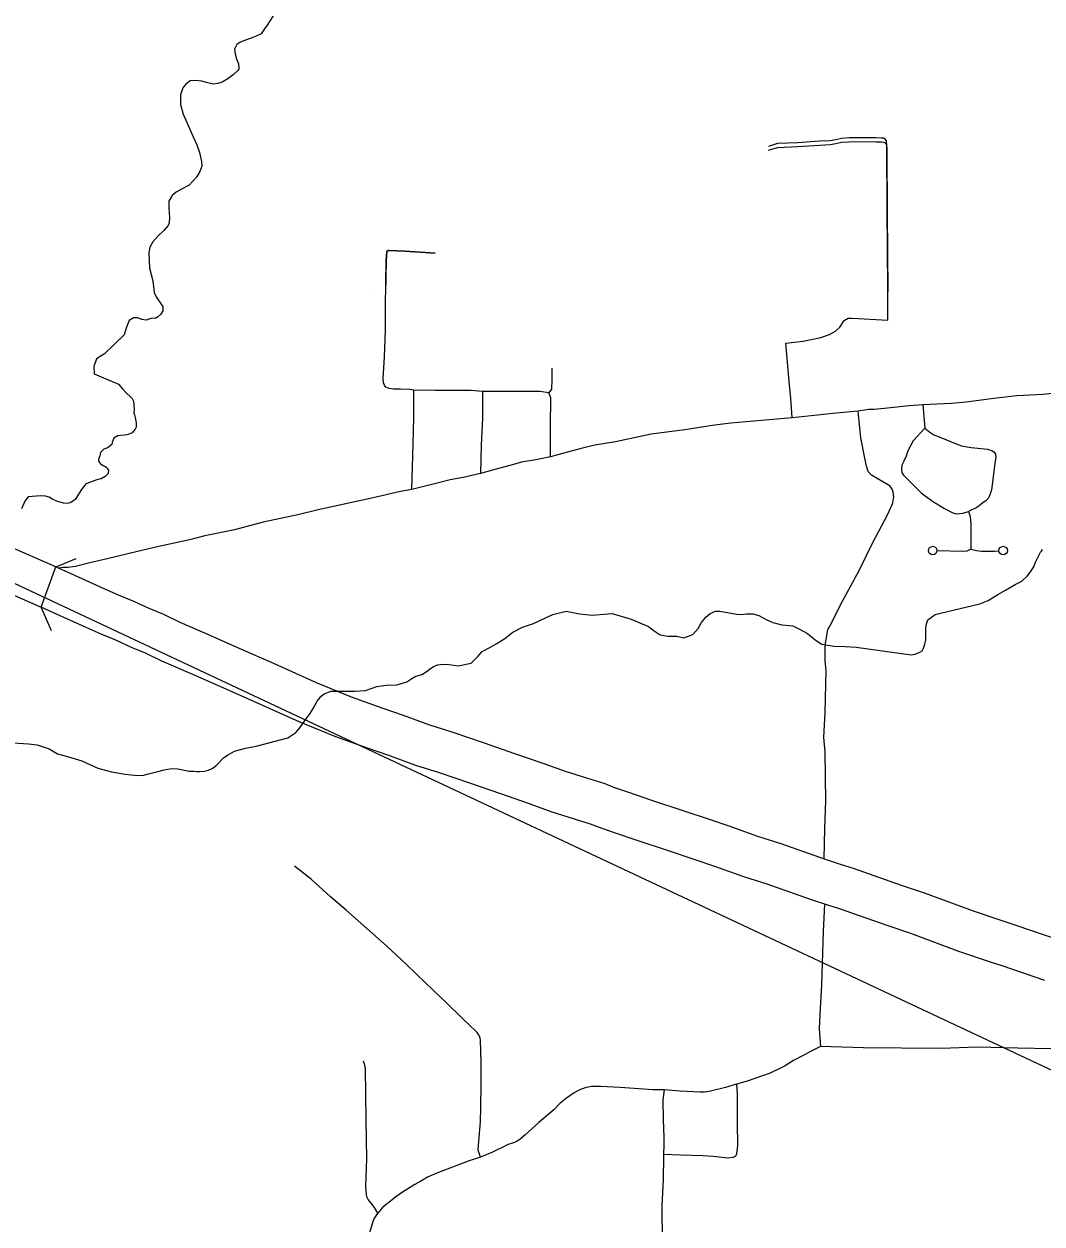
# Model space of a CAD drawing. Extents: x 61396 to 64680, y 55472 to 57605.
# Drawn here: x 63042.5 to 63227.8, y 55877.6 to 56096.1 of the extents above; entities that cross this region are included whole.
import ezdxf

# ---------------------------------------------------------------- set-up
doc = ezdxf.new("R2010")
doc.units = 0
for name, color, linetype in [('15', 7, 'Continuous'), ('31', 7, 'Continuous'), ('32', 7, 'Continuous'), ('33', 7, 'Continuous'), ('34', 7, 'Continuous'), ('35', 7, 'Continuous'), ('37', 7, 'Continuous'), ('45', 7, 'Continuous'), ('Default', 7, 'Continuous')]:
    doc.layers.add(name, color=color, linetype=linetype)

msp = doc.modelspace()

# ---------------------------------------------------------------- linework, layer by layer
at = {"layer": '15'}
for points in [[(63033.34, 56003.93), (63034.65, 56003.33), (63037.29, 56002.05), (63039.17, 56001.28), (63048.31, 55997.25)], [(63030.62, 55996.58), (63031.32, 55996.26), (63034.11, 55994.92), (63036.11, 55994.09), (63040.21, 55992.28), (63045.59, 55989.9)], [(63228.36, 55921.97), (63220.57, 55924.66), (63218.46, 55925.33), (63212.68, 55927.26), (63203.92, 55930.5), (63199.61, 55931.97), (63190.94, 55935), (63188.84, 55935.68), (63185.83, 55936.68), (63177.78, 55939.49), (63173.55, 55940.86), (63168.24, 55942.73), (63164.69, 55943.94), (63159.99, 55945.53), (63154.1, 55947.47), (63150, 55948.85), (63147.08, 55949.87), (63145.64, 55950.45), (63142.73, 55951.32), (63138.48, 55952.68), (63134.34, 55954.18), (63129.27, 55955.92), (63123.67, 55957.86), (63118.14, 55959.78), (63113.82, 55961.12), (63108.91, 55962.9), (63105.02, 55964.26), (63099.25, 55966.31), (63092.57, 55969.07), (63084.32, 55972.77), (63079.26, 55974.97), (63073.19, 55977.7), (63067.58, 55980.08), (63064.62, 55981.53), (63062.04, 55982.61), (63059.18, 55983.93), (63056.54, 55984.99), (63053.81, 55986.24), (63047.85, 55988.92), (63045.59, 55989.9), (63048.3, 55997.24)], [(63048.3, 55997.24), (63051.01, 55996.07), (63057.03, 55993.35), (63059.62, 55992.17), (63062.27, 55991.1), (63065.19, 55989.76), (63067.85, 55988.64), (63070.82, 55987.19), (63076.32, 55984.86), (63082.42, 55982.12), (63087.48, 55979.91), (63095.66, 55976.24), (63102.05, 55973.6), (63107.62, 55971.62), (63111.53, 55970.25), (63116.31, 55968.52), (63120.58, 55967.2), (63126.23, 55965.24), (63131.81, 55963.3), (63136.93, 55961.55), (63141, 55960.08), (63145.05, 55958.78), (63148.22, 55957.83), (63149.82, 55957.19), (63152.53, 55956.23), (63156.57, 55954.88), (63162.46, 55952.94), (63167.2, 55951.33), (63170.8, 55950.11), (63176.05, 55948.26), (63180.27, 55946.89), (63188.35, 55944.07), (63191.27, 55943.1), (63193.42, 55942.41), (63202.17, 55939.35), (63206.53, 55937.86), (63215.27, 55934.63), (63220.89, 55932.76), (63223.04, 55932.07), (63230.91, 55929.35)]]:
    msp.add_lwpolyline(points, dxfattribs=at)
at = {"layer": '31'}
for points in [[(63188.22, 55935.87), (63188.01, 55930.87), (63187.82, 55925.09), (63187.66, 55921.19), (63187.4, 55915.76), (63187.28, 55913.2), (63187.37, 55911.54), (63187.47, 55909.98)], [(63187.47, 55909.98), (63185.68, 55909.05), (63184.56, 55908.44), (63182.61, 55907.42), (63180.92, 55906.4), (63178.33, 55905.12), (63174.14, 55903.65), (63172.21, 55903.08)], [(63229.42, 55909.55), (63223.43, 55909.68), (63216.03, 55909.86), (63209.53, 55909.56), (63202.26, 55909.62), (63195.34, 55909.74), (63187.47, 55909.98)], [(63159.01, 55902.05), (63156.96, 55902.09), (63151, 55902.52), (63147.44, 55902.69), (63145.79, 55902.65), (63145.23, 55902.58), (63144.8, 55902.46), (63144.34, 55902.31), (63143.78, 55902.11), (63143.22, 55901.84), (63142.63, 55901.49), (63141.24, 55900.52), (63140.12, 55899.61), (63138.99, 55898.47), (63136.22, 55896.09), (63133.7, 55893.9), (63132.75, 55893.03), (63132.15, 55892.66), (63131.8, 55892.5), (63130.62, 55892.1), (63127.67, 55890.64), (63125.59, 55889.8)], [(63172.21, 55903.08), (63170.18, 55902.47), (63167.21, 55901.77), (63166.38, 55901.64), (63165.61, 55901.64), (63161.97, 55901.83), (63159.01, 55902.05)], [(63125.59, 55889.8), (63123.34, 55889.1), (63117.94, 55887.02), (63115.94, 55886.15), (63114.74, 55885.44), (63113.61, 55884.83), (63111.38, 55883.41), (63110.19, 55882.6), (63109.19, 55881.82), (63107.83, 55880.69), (63106.87, 55879.63)], [(63106.87, 55879.63), (63106.63, 55879.34), (63106.18, 55878.56), (63105.89, 55877.69), (63105.4, 55876.01), (63104.98, 55874.2), (63104.28, 55872.11)]]:
    msp.add_lwpolyline(points, dxfattribs=at)
at = {"layer": '32'}
for points in [[(63117.34, 56054.36), (63111.82, 56054.71), (63108.93, 56054.84), (63108.71, 56054.85), (63108.58, 56054.78), (63108.51, 56054.68), (63108.41, 56052.99), (63108.31, 56047.09)], [(63105.97, 56047.13), (63105.97, 56047.12)], [(63125.59, 55889.8), (63125.18, 55891.06), (63125.28, 55892.7), (63125.62, 55896.27), (63125.65, 55898.94), (63125.72, 55902.97), (63125.74, 55907), (63125.62, 55911.16), (63125.47, 55911.72), (63125.25, 55912.16), (63124.96, 55912.48), (63124.55, 55912.94), (63123.76, 55913.67), (63122.12, 55915.21), (63119.44, 55917.83), (63115.65, 55921.47), (63112.1, 55924.85), (63108.55, 55928.24), (63104.89, 55931.42), (63101.12, 55934.75), (63098.28, 55937.21), (63094.76, 55940.39), (63091.73, 55942.79)], [(63106.87, 55879.63), (63106.3, 55880.67), (63105.66, 55881.42), (63105.12, 55882.11), (63104.92, 55882.57), (63104.83, 55883.08), (63104.72, 55884.41), (63104.89, 55889.52), (63104.8, 55896.67), (63104.66, 55905.86), (63104.51, 55906.53), (63104.26, 55907.27)], [(63159.01, 55902.05), (63158.81, 55900.19), (63158.85, 55896.6), (63158.95, 55893.52), (63158.95, 55892.05), (63158.91, 55890.3)], [(63172.21, 55903.08), (63172.3, 55901.31), (63172.3, 55898.93), (63172.33, 55896.01), (63172.37, 55891.93), (63172.2, 55890.44), (63172.1, 55890.08), (63171.95, 55889.95), (63171.56, 55889.76), (63170.64, 55889.62), (63167.95, 55889.93), (63166.06, 55890.03), (63162.02, 55890.2), (63158.91, 55890.3)], [(63158.91, 55890.3), (63158.9, 55890.03), (63158.85, 55885.71), (63158.62, 55881.02), (63158.62, 55878.44), (63158.85, 55871.68), (63158.75, 55870.38), (63158.83, 55869.42), (63159.38, 55868.38), (63160.5, 55867.05), (63161.33, 55865.76), (63162.16, 55864.84), (63163.04, 55864.14), (63164.08, 55863.35), (63165.28, 55863.05), (63167.16, 55862.72), (63171.99, 55861.97)]]:
    msp.add_lwpolyline(points, dxfattribs=at)
at = {"layer": '33'}
msp.add_line((63206.15, 56026.73), (63206.48, 56022.51), dxfattribs=at)
for points in [[(63253.96, 56030.9), (63251.39, 56030.68), (63248.78, 56030.49), (63241.52, 56029.89), (63238.87, 56029.65), (63231.81, 56029.05), (63228.04, 56028.61), (63223.23, 56028.37), (63219.05, 56027.93), (63214.04, 56027.24), (63211.27, 56027), (63206.15, 56026.73)], [(63206.15, 56026.73), (63203.55, 56026.58), (63200.32, 56026.2), (63199.09, 56026.1), (63197.25, 56025.93), (63196.23, 56025.9), (63194.34, 56025.61)], [(63182.36, 56024.41), (63171.17, 56023.44), (63167.75, 56023.01), (63162.8, 56022.23), (63156.65, 56021.4), (63150.18, 56020.03), (63146.38, 56019.43), (63143.95, 56018.79), (63140.55, 56017.92), (63138.36, 56017.3)], [(63194.34, 56025.61), (63189.74, 56025.17), (63186.98, 56024.9), (63182.36, 56024.41)], [(63188.18, 55944.13), (63188.27, 55949.63), (63188.45, 55954.67), (63188.41, 55959.01), (63188.36, 55963.59), (63188.13, 55966.2), (63188.36, 55970.73), (63188.5, 55978.41), (63188.36, 55980.15), (63188.36, 55982.44), (63188.41, 55983.4), (63188.64, 55984.73), (63188.86, 55985.87), (63189.32, 55986.69), (63191.52, 55991.04), (63194.54, 55996.58), (63197.06, 56001.79), (63199.66, 56006.64), (63200.31, 56008.06), (63200.67, 56008.93), (63200.85, 56010.03), (63200.72, 56010.9), (63200.53, 56011.4), (63200.17, 56011.95), (63199.57, 56012.34), (63198.84, 56012.77), (63197.79, 56013.37), (63196.78, 56013.96), (63196.19, 56014.6), (63195.87, 56015.61), (63195.55, 56017.03), (63194.86, 56020.78), (63194.34, 56025.61)], [(63206.48, 56022.51), (63204.35, 56020.18), (63203.41, 56018.4), (63203.12, 56017.43), (63202.64, 56016.52), (63202.35, 56015.9), (63202.26, 56015.36), (63202.24, 56014.92), (63202.31, 56014.45), (63202.61, 56013.94), (63203.44, 56013.1), (63205.87, 56010.66), (63208.06, 56009.1), (63210.07, 56007.91), (63211.59, 56007.09), (63212.23, 56006.93), (63212.88, 56006.95), (63213.4, 56007.04), (63214.46, 56007.35)], [(63206.48, 56022.51), (63207.38, 56021.77), (63208.15, 56021.29), (63209.68, 56020.72), (63212.19, 56019.68), (63213.15, 56019.32), (63214.94, 56018.99), (63217.9, 56018.66), (63218.68, 56018.45), (63219.12, 56018.15), (63219.33, 56017.79), (63219.42, 56017.26), (63219.24, 56016.09), (63218.62, 56011.28), (63218.26, 56010.2), (63218.02, 56009.73), (63217.57, 56009.31), (63217.12, 56008.98), (63216.61, 56008.56), (63215.96, 56008.05), (63214.46, 56007.35)], [(63138.36, 56017.3), (63135.69, 56016.76), (63133.07, 56016.31), (63131.16, 56015.75), (63128.84, 56015.15), (63125.57, 56014.26)], [(63125.57, 56014.26), (63122.44, 56013.55), (63120.09, 56013.08), (63117.96, 56012.56), (63113.09, 56011.37)], [(63113.09, 56011.37), (63111.03, 56010.99), (63106.08, 56009.81), (63103.54, 56009.31), (63096.03, 56007.64), (63092.32, 56006.75), (63086.05, 56005.39), (63080.8, 56004.03), (63075.42, 56002.89), (63072.58, 56002.18), (63067.05, 56000.97), (63063.15, 56000.04), (63057.59, 55998.72), (63054.22, 55997.91), (63051.85, 55997.36), (63050.46, 55997.14), (63049.65, 55997.17), (63048.79, 55997.03)], [(63214.46, 56007.35), (63214.7, 56006.62), (63214.82, 56005.9), (63214.85, 56004.89), (63214.88, 56000.51)], [(63214.88, 56000.51), (63214.13, 56000.14), (63213.5, 56000.05), (63208.7, 56000.21)], [(63214.88, 56000.51), (63215.91, 56000.22), (63216.8, 56000.15), (63218.09, 56000.11), (63219.15, 56000.13), (63219.97, 56000.17)]]:
    msp.add_lwpolyline(points, dxfattribs=at)
for centre in [(63207.92, 56000.22), (63220.75, 56000.22)]:
    msp.add_circle(centre, 0.781, dxfattribs=at)
at = {"layer": '34'}
for points in [[(63199.73, 56042.19), (63199.73, 56048.17), (63199.64, 56062.18), (63199.55, 56073.98), (63199.49, 56074.79), (63199.26, 56075.13), (63199.03, 56075.28), (63198.6, 56075.31), (63197.6, 56075.34), (63195.23, 56075.39), (63192.72, 56075.34), (63191.29, 56075.25), (63190.26, 56075.02), (63189.23, 56074.82), (63187.34, 56074.73), (63183.37, 56074.45), (63179.68, 56074.31), (63178.02, 56073.79)], [(63113.48, 56029.4), (63112.75, 56029.58), (63111, 56029.62), (63109.78, 56029.62), (63108.96, 56029.75), (63108.38, 56030), (63108.12, 56030.31), (63107.94, 56030.75), (63107.87, 56031.57), (63108.09, 56035.47), (63108.29, 56040.37), (63108.27, 56044.72), (63108.41, 56052.99), (63108.51, 56054.68), (63108.58, 56054.78), (63108.71, 56054.85), (63108.93, 56054.84), (63111.82, 56054.71), (63117.34, 56054.36)], [(63181.21, 56038), (63184.37, 56038.36), (63187.57, 56039.01), (63189.14, 56039.56), (63190.2, 56040.17), (63190.99, 56040.91), (63191.82, 56042.11), (63192.52, 56042.52), (63193.26, 56042.52), (63199.73, 56042.19)], [(63182.36, 56024.41), (63182.11, 56028), (63181.83, 56030.31), (63181.21, 56038)], [(63138.56, 56033.43), (63138.56, 56031.28), (63138.51, 56029.62), (63138.03, 56028.96)], [(63113.09, 56011.37), (63113.29, 56017.47), (63113.48, 56024.35), (63113.48, 56029.4)], [(63125.97, 56029.19), (63123.91, 56029.34), (63121.24, 56029.34), (63117.42, 56029.34), (63113.48, 56029.4)], [(63125.97, 56029.19), (63125.93, 56024.31), (63125.72, 56019.43), (63125.57, 56014.26)], [(63138.03, 56028.96), (63136.37, 56029.19), (63132.27, 56029.19), (63125.97, 56029.19)], [(63138.36, 56017.3), (63138.36, 56022.75), (63138.4, 56028.01), (63138.03, 56028.96)]]:
    msp.add_lwpolyline(points, dxfattribs=at)
at = {"layer": '35'}
for points in [[(63088.39, 56098.4), (63086.76, 56095.9)], [(63086.76, 56095.9), (63086.29, 56095.23), (63085.66, 56094.3), (63084.77, 56093.86), (63083.82, 56093.49), (63082.61, 56093.1), (63081.75, 56092.69), (63081.2, 56092.33), (63080.83, 56091.5), (63080.95, 56090.66), (63081.14, 56089.76), (63081.51, 56088.84), (63081.58, 56087.93), (63081.43, 56087.61), (63080.58, 56086.86), (63079.58, 56086.11), (63078.54, 56085.51), (63077.77, 56085.26), (63076.96, 56085.11), (63075.73, 56085.41), (63074.82, 56085.66), (63073.78, 56085.78), (63072.75, 56085.72), (63071.93, 56085.12), (63071.39, 56084.45), (63070.97, 56083.21), (63070.97, 56081.43), (63071.43, 56079.66), (63072.45, 56077.5), (63073.29, 56075.53), (63073.97, 56074.08), (63074.45, 56072.69), (63074.82, 56071.07), (63074.85, 56070.23), (63074.48, 56069.21), (63073.89, 56068.22), (63072.54, 56066.77), (63071.16, 56066), (63070.21, 56065.47), (63069.45, 56064.88), (63068.83, 56063.82), (63068.87, 56062.63), (63068.9, 56061.63), (63068.99, 56060.95), (63068.93, 56059.88), (63068.7, 56059.4), (63067.92, 56058.5), (63066.86, 56057.46), (63065.93, 56056.4), (63065.4, 56055.44), (63065.19, 56054.4), (63065.35, 56051.65), (63065.93, 56049.32), (63066.19, 56047.23), (63066.52, 56046.4), (63067.46, 56045.07), (63067.78, 56044.64), (63067.78, 56043.85), (63067.32, 56043.2), (63066.78, 56042.69), (63066.48, 56042.55), (63065.59, 56042.45), (63064.74, 56042.2), (63063.93, 56042.29), (63063.21, 56042.62), (63062.39, 56042.62), (63061.65, 56042.1), (63061.16, 56040.92), (63060.71, 56039.5), (63057.13, 56036.05), (63055.69, 56035.13), (63055.17, 56033.74), (63055.23, 56032.42), (63056.5, 56031.84), (63059.68, 56030.51), (63060.4, 56029.66), (63061.17, 56028.81), (63061.82, 56028.27), (63062.17, 56027.93), (63062.41, 56027.41), (63062.5, 56026.69), (63062.52, 56025.91), (63062.48, 56025.25), (63062.62, 56024.91), (63062.73, 56024.45), (63062.89, 56023.48), (63062.92, 56022.7), (63062.74, 56022.32), (63062.2, 56021.67), (63061.46, 56021.33), (63060.84, 56021.22), (63060.03, 56021.16), (63059.57, 56021.11), (63058.86, 56020.68), (63058.72, 56020.36), (63058.55, 56019.92), (63058.44, 56019.51), (63058.22, 56019.38)], [(63058.22, 56019.38), (63057.83, 56019.02), (63057.37, 56018.78), (63057.03, 56018.71), (63056.7, 56018.38), (63056.43, 56018.09), (63056.29, 56017.49), (63056.12, 56017.08), (63056.07, 56016.73), (63056.18, 56016.3), (63056.4, 56015.99), (63056.72, 56015.82), (63057.01, 56015.67), (63057.23, 56015.55), (63057.58, 56015.38), (63057.71, 56015.13), (63057.85, 56014.85), (63057.78, 56014.26), (63057.23, 56013.71), (63056.53, 56013.28), (63055.94, 56013.16), (63053.75, 56012.37), (63053.39, 56011.91), (63052.94, 56011.37), (63052.41, 56010.47), (63051.88, 56009.58), (63051.49, 56009.28), (63050.87, 56008.92), (63050.41, 56008.81), (63049.66, 56008.87), (63048.65, 56009.18), (63047.73, 56009.53), (63047.03, 56009.94), (63046.37, 56010.14), (63045.46, 56010.17), (63043.26, 56010.04), (63042.61, 56009.25), (63042.03, 56007.84)], [(63180.45, 55986.74), (63182.46, 55986.53), (63183.54, 55986), (63185.1, 55985.12), (63186.51, 55983.98), (63187.76, 55983.18), (63189.96, 55982.81), (63191.99, 55982.79), (63193.99, 55982.67), (63204, 55981.26), (63204.71, 55981.38), (63205.6, 55981.73), (63206.03, 55981.99), (63206.27, 55982.47), (63206.49, 55983.2), (63206.68, 55983.92), (63206.65, 55985.02), (63206.67, 55986.05), (63206.8, 55986.9), (63207.05, 55987.63), (63208.36, 55988.58), (63209.35, 55988.84), (63216.51, 55990.52), (63218.02, 55991.17), (63219.76, 55992.26), (63221.17, 55993.03), (63222.91, 55994.03), (63224.14, 55994.67), (63225.2, 55995.61), (63225.88, 55996.54), (63226.33, 55997.25), (63226.64, 55998.14), (63227.02, 55998.87), (63227.28, 55999.47), (63227.55, 55999.92), (63227.76, 56000.15), (63227.9, 56000.43)], [(63040.49, 55965.23), (63043.28, 55965.07), (63044.88, 55964.85), (63047.05, 55964.11), (63048.58, 55963.22), (63050.41, 55962.72), (63053.03, 55961.94), (63055.95, 55960.63), (63058.38, 55959.93), (63060.89, 55959.51), (63062.61, 55959.35), (63064.05, 55959.28), (63065.13, 55959.57), (63066.87, 55960), (63068.01, 55960.32), (63069.31, 55960.53), (63070.5, 55960.47), (63071.7, 55960.26), (63072.54, 55960.1), (63073.42, 55960.07), (63073.92, 55960), (63074.51, 55960.02), (63075.35, 55960.08), (63076.07, 55960.26), (63076.71, 55960.53), (63077.41, 55961.02), (63077.78, 55961.38), (63078.74, 55962.42), (63079.5, 55962.97), (63080.79, 55963.71), (63082.83, 55964.25), (63084.72, 55964.63), (63090.54, 55966.14), (63091.94, 55967.13), (63092.72, 55967.94), (63093.67, 55969.38), (63094.6, 55970.6), (63095.13, 55971.47), (63095.86, 55972.84), (63096.58, 55973.74), (63097.1, 55974.16), (63098.42, 55974.62), (63100.86, 55974.64), (63102.76, 55974.64), (63104.63, 55974.77), (63106.73, 55975.47), (63108.44, 55975.74), (63110.34, 55975.81), (63112.16, 55976.31), (63113.11, 55976.94), (63113.84, 55977.37), (63114.93, 55977.66), (63115.69, 55978.15), (63116.27, 55978.58), (63117.03, 55979.11), (63117.74, 55979.41), (63118.86, 55979.58), (63119.89, 55979.49), (63121.52, 55979.26), (63123.91, 55979.75), (63125.11, 55980.95), (63125.9, 55981.86), (63127.18, 55982.5), (63128.59, 55983.33), (63130, 55984.22), (63131.49, 55985.4), (63133.23, 55986.3), (63135.27, 55986.94), (63137.45, 55987.98), (63138.74, 55988.62), (63141.19, 55989.21), (63143.64, 55988.7), (63145.93, 55988.5), (63149.57, 55988.78), (63153.02, 55987.75), (63154.61, 55987.08), (63156.2, 55986.41), (63157.21, 55985.63), (63158.33, 55984.92), (63159.72, 55984.65), (63161.32, 55984.63), (63162.61, 55984.35), (63164.23, 55984.93), (63165.24, 55986.06), (63165.8, 55987.11), (63166.61, 55988.08), (63167.4, 55988.8), (63168.38, 55989.21), (63169.19, 55989.2), (63172.27, 55988.68), (63173.18, 55988.62), (63174.02, 55988.74), (63175.2, 55988.72), (63176.28, 55988.42), (63177.58, 55987.68), (63178.82, 55987.13), (63180.45, 55986.74)]]:
    msp.add_lwpolyline(points, dxfattribs=at)
at = {"layer": '37'}
for points in [[(63048.31, 55997.25), (63051.99, 55998.8)], [(63047.51, 55985.62), (63045.59, 55989.9)]]:
    msp.add_lwpolyline(points, dxfattribs=at)
at = {"layer": '45'}
msp.add_lwpolyline([(63178.02, 56073.11), (63179.68, 56073.62), (63183.37, 56073.77), (63187.34, 56074.05), (63189.23, 56074.14), (63190.26, 56074.34), (63191.29, 56074.57), (63192.72, 56074.65), (63195.23, 56074.71), (63197.6, 56074.65), (63198.6, 56074.63), (63199.03, 56074.6), (63199.26, 56074.45), (63199.49, 56074.11), (63199.55, 56073.3), (63199.64, 56061.5), (63199.73, 56047.49), (63199.73, 56047.4)], dxfattribs=at)
at = {"layer": 'Default'}
msp.add_line((63023.39, 56002.37), (63349.25, 55849.5), dxfattribs=at)

doc.saveas('drawing.dxf')
